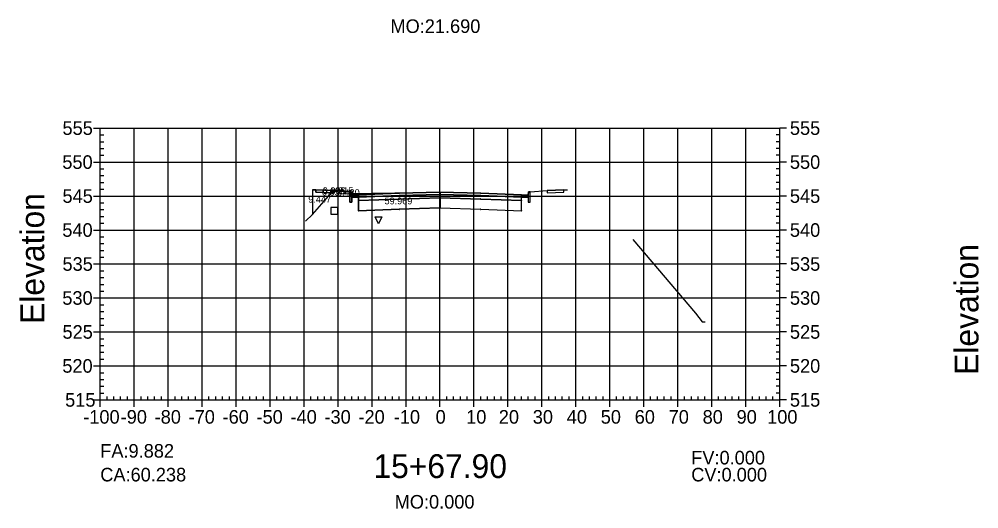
# Model space of a CAD drawing. Extents: x 704834 to 709892, y 372981 to 377533.
# Drawn here: x 704913 to 705195.5, y 372980.8 to 373124.9 of the extents above; entities that cross this region are included whole.
import ezdxf

# ---------------------------------------------------------------- set-up
doc = ezdxf.new("R2010")
doc.units = 0
for name, color, linetype in [('1', 7, 'Continuous'), ('10', 7, 'Continuous'), ('14', 7, 'Continuous'), ('57', 7, 'Continuous'), ('59', 7, 'Continuous'), ('60', 7, 'Continuous'), ('Default_Xsect', 7, 'Continuous'), ('Existing', 7, 'Continuous')]:
    doc.layers.add(name, color=color, linetype=linetype)

msp = doc.modelspace()

# ---------------------------------------------------------------- linework, layer by layer
for points in [[(705000.37, 373074.66), (704999.37, 373074.62)], [(705010.37, 373074.06), (705005.37, 373074.46)], [(705063.37, 373074.06), (705068.37, 373074.46)], [(705073.37, 373074.66), (705074.37, 373074.62)]]:
    msp.add_lwpolyline(points)
for points in [[(705005.37, 373074.46), (705000.37, 373074.66), (705000.37, 373073.99), (705005.37, 373073.79)], [(705010.87, 373073.06), (705010.79, 373074.06), (705010.37, 373074.06), (705010.37, 373071.06), (705010.87, 373071.06)], [(705012.87, 373073.14), (705010.87, 373073.06), (705010.87, 373072.39), (705012.87, 373072.47)], [(705036.87, 373073.31), (705048.87, 373072.95), (705060.87, 373072.47), (705060.87, 373073.14), (705048.87, 373073.62), (705036.87, 373073.98), (705024.87, 373073.62), (705012.87, 373073.14), (705012.87, 373072.47), (705024.87, 373072.95)], [(705036.87, 373072.31), (705048.87, 373071.95), (705060.87, 373071.47), (705060.87, 373072.47), (705048.87, 373072.95), (705036.87, 373073.31), (705024.87, 373072.95), (705012.87, 373072.47), (705012.87, 373071.47), (705024.87, 373071.95)], [(705036.87, 373069.31), (705048.87, 373068.95), (705060.87, 373068.47), (705060.87, 373071.47), (705048.87, 373071.95), (705036.87, 373072.31), (705024.87, 373071.95), (705012.87, 373071.47), (705012.87, 373068.47), (705024.87, 373068.95)], [(705036.82, 373073.26), (705036.92, 373073.26), (705036.92, 373073.36), (705036.82, 373073.36)], [(705036.82, 373072.26), (705036.92, 373072.26), (705036.92, 373072.36), (705036.82, 373072.36)], [(705060.87, 373072.47), (705062.87, 373072.39), (705062.87, 373073.06), (705060.87, 373073.14)], [(705062.87, 373071.06), (705063.37, 373071.06), (705063.37, 373074.06), (705062.96, 373074.06), (705062.87, 373073.06)], [(705068.37, 373073.79), (705073.37, 373073.99), (705073.37, 373074.66), (705068.37, 373074.46)], [(705012.82, 373071.42), (705012.92, 373071.42), (705012.92, 373071.52), (705012.82, 373071.52)], [(705024.82, 373071.9), (705024.92, 373071.9), (705024.92, 373072), (705024.82, 373072)], [(705036.82, 373069.26), (705036.92, 373069.26), (705036.92, 373069.36), (705036.82, 373069.36)], [(705048.82, 373071.9), (705048.92, 373071.9), (705048.92, 373072), (705048.82, 373072)], [(705060.82, 373071.42), (705060.92, 373071.42), (705060.92, 373071.52), (705060.82, 373071.52)], [(705012.82, 373068.42), (705012.92, 373068.42), (705012.92, 373068.52), (705012.82, 373068.52)], [(705024.82, 373068.9), (705024.92, 373068.9), (705024.92, 373069), (705024.82, 373069)], [(705048.82, 373068.9), (705048.92, 373068.9), (705048.92, 373069), (705048.82, 373069)], [(705060.82, 373068.42), (705060.92, 373068.42), (705060.92, 373068.52), (705060.82, 373068.52)]]:
    msp.add_lwpolyline(points, close=True)
at = {"layer": '1'}
for points in [[(704999.37, 373074.62), (704999.37, 373067.48), (705004.94, 373073.81), (705000.37, 373073.99), (705000.37, 373074.66)], [(705004.94, 373073.81), (705005.37, 373074.3), (705005.37, 373073.79)], [(705005.37, 373074.3), (705005.51, 373074.45), (705005.37, 373074.46)], [(705005.51, 373074.45), (705005.53, 373074.48), (705005.68, 373074.47), (705008.65, 373074.44), (705008.78, 373074.19)], [(705008.78, 373074.19), (705009.1, 373073.56), (705009.12, 373073.5), (705010.37, 373073.53), (705010.37, 373074.06)], [(705010.37, 373073.53), (705036.87, 373073.98), (705036.89, 373073.98), (705036.89, 373069.31), (705036.87, 373069.31), (705024.87, 373068.95), (705012.87, 373068.47), (705012.87, 373071.47), (705012.87, 373072.47), (705010.87, 373072.39), (705010.87, 373071.06), (705010.37, 373071.06)], [(705018.77, 373064.67), (705017.77, 373066.67), (705019.77, 373066.67)]]:
    msp.add_lwpolyline(points, close=True, dxfattribs=at)
at = {"layer": '10'}
msp.add_lwpolyline([(705004.76, 373067.47), (705006.76, 373067.47), (705006.76, 373069.47), (705004.76, 373069.47)], close=True, dxfattribs=at)
at = {"layer": '14'}
for points in [[(705012.87, 373073.14), (705012.87, 373073.19), (705012.87, 373073.14), (705012.82, 373073.14), (705012.87, 373073.14), (705012.87, 373073.09), (705012.87, 373073.14), (705012.92, 373073.14)], [(705024.87, 373073.62), (705024.87, 373073.67), (705024.87, 373073.62), (705024.82, 373073.62), (705024.87, 373073.62), (705024.87, 373073.57), (705024.87, 373073.62), (705024.92, 373073.62)], [(705036.87, 373073.98), (705036.87, 373074.03), (705036.87, 373073.98), (705036.82, 373073.98), (705036.87, 373073.98), (705036.87, 373073.93), (705036.87, 373073.98), (705036.92, 373073.98)], [(705048.87, 373073.62), (705048.87, 373073.67), (705048.87, 373073.62), (705048.82, 373073.62), (705048.87, 373073.62), (705048.87, 373073.57), (705048.87, 373073.62), (705048.92, 373073.62)], [(705060.87, 373073.14), (705060.87, 373073.19), (705060.87, 373073.14), (705060.82, 373073.14), (705060.87, 373073.14), (705060.87, 373073.09), (705060.87, 373073.14), (705060.92, 373073.14)]]:
    msp.add_lwpolyline(points, dxfattribs=at)
at = {"layer": '57'}
for p, q in [((704934.87, 373092.82), (704936.87, 373092.82)), ((704936.87, 373092.82), (705136.87, 373092.82)), ((704936.87, 373012.82), (704936.87, 373092.82)), ((704936.87, 373092.82), (705136.87, 373092.82)), ((704936.87, 373012.82), (704936.87, 373092.82)), ((704936.87, 373012.82), (704936.87, 373092.82)), ((704946.87, 373012.82), (704946.87, 373092.82)), ((704946.87, 373012.82), (704946.87, 373092.82)), ((704956.87, 373012.82), (704956.87, 373092.82)), ((704956.87, 373012.82), (704956.87, 373092.82)), ((704966.87, 373012.82), (704966.87, 373092.82)), ((704966.87, 373012.82), (704966.87, 373092.82)), ((704976.87, 373012.82), (704976.87, 373092.82)), ((704976.87, 373012.82), (704976.87, 373092.82)), ((704986.87, 373012.82), (704986.87, 373092.82)), ((704986.87, 373012.82), (704986.87, 373092.82)), ((704996.87, 373012.82), (704996.87, 373092.82)), ((704996.87, 373012.82), (704996.87, 373092.82)), ((705006.87, 373012.82), (705006.87, 373092.82)), ((705006.87, 373012.82), (705006.87, 373092.82)), ((705016.87, 373012.82), (705016.87, 373092.82)), ((705016.87, 373012.82), (705016.87, 373092.82)), ((705026.87, 373012.82), (705026.87, 373092.82)), ((705026.87, 373012.82), (705026.87, 373092.82)), ((705036.87, 373012.82), (705036.87, 373092.82)), ((705036.87, 373012.82), (705036.87, 373092.82)), ((705046.87, 373012.82), (705046.87, 373092.82)), ((705046.87, 373012.82), (705046.87, 373092.82)), ((705056.87, 373012.82), (705056.87, 373092.82)), ((705056.87, 373012.82), (705056.87, 373092.82)), ((705066.87, 373012.82), (705066.87, 373092.82)), ((705066.87, 373012.82), (705066.87, 373092.82)), ((705076.87, 373012.82), (705076.87, 373092.82)), ((705076.87, 373012.82), (705076.87, 373092.82)), ((705086.87, 373012.82), (705086.87, 373092.82)), ((705086.87, 373012.82), (705086.87, 373092.82)), ((705096.87, 373012.82), (705096.87, 373092.82)), ((705096.87, 373012.82), (705096.87, 373092.82)), ((705106.87, 373012.82), (705106.87, 373092.82)), ((705106.87, 373012.82), (705106.87, 373092.82)), ((705116.87, 373012.82), (705116.87, 373092.82)), ((705116.87, 373012.82), (705116.87, 373092.82)), ((705126.87, 373012.82), (705126.87, 373092.82)), ((705126.87, 373012.82), (705126.87, 373092.82)), ((705136.87, 373012.82), (705136.87, 373092.82)), ((705136.87, 373012.82), (705136.87, 373092.82)), ((705136.87, 373012.82), (705136.87, 373092.82)), ((705138.87, 373092.82), (705136.87, 373092.82)), ((704936.87, 373090.82), (704937.87, 373090.82)), ((705136.87, 373090.82), (705135.87, 373090.82)), ((704936.87, 373088.82), (704937.87, 373088.82)), ((704936.87, 373086.82), (704937.87, 373086.82)), ((705136.87, 373088.82), (705135.87, 373088.82)), ((705136.87, 373086.82), (705135.87, 373086.82)), ((704936.87, 373084.82), (704937.87, 373084.82)), ((705136.87, 373084.82), (705135.87, 373084.82)), ((704934.87, 373082.82), (704936.87, 373082.82)), ((704936.87, 373082.82), (705136.87, 373082.82)), ((704936.87, 373082.82), (705136.87, 373082.82)), ((704936.87, 373080.82), (704937.87, 373080.82)), ((705136.87, 373080.82), (705135.87, 373080.82)), ((705138.87, 373082.82), (705136.87, 373082.82)), ((704936.87, 373078.82), (704937.87, 373078.82)), ((705136.87, 373078.82), (705135.87, 373078.82)), ((704936.87, 373076.82), (704937.87, 373076.82)), ((705136.87, 373076.82), (705135.87, 373076.82)), ((704934.87, 373072.82), (704936.87, 373072.82)), ((704936.87, 373074.82), (704937.87, 373074.82)), ((704936.87, 373072.82), (705136.87, 373072.82)), ((704936.87, 373072.82), (705136.87, 373072.82)), ((705136.87, 373074.82), (705135.87, 373074.82)), ((705138.87, 373072.82), (705136.87, 373072.82)), ((704936.87, 373070.82), (704937.87, 373070.82)), ((705136.87, 373070.82), (705135.87, 373070.82)), ((704936.87, 373068.82), (704937.87, 373068.82)), ((704936.87, 373066.82), (704937.87, 373066.82)), ((705136.87, 373068.82), (705135.87, 373068.82)), ((705136.87, 373066.82), (705135.87, 373066.82)), ((704936.87, 373064.82), (704937.87, 373064.82)), ((705136.87, 373064.82), (705135.87, 373064.82)), ((704934.87, 373062.82), (704936.87, 373062.82)), ((704936.87, 373062.82), (705136.87, 373062.82)), ((704936.87, 373062.82), (705136.87, 373062.82)), ((704936.87, 373060.82), (704937.87, 373060.82)), ((705136.87, 373060.82), (705135.87, 373060.82)), ((705138.87, 373062.82), (705136.87, 373062.82)), ((704936.87, 373058.82), (704937.87, 373058.82)), ((705136.87, 373058.82), (705135.87, 373058.82)), ((704936.87, 373056.82), (704937.87, 373056.82)), ((705136.87, 373056.82), (705135.87, 373056.82)), ((704934.87, 373052.82), (704936.87, 373052.82)), ((704936.87, 373054.82), (704937.87, 373054.82)), ((704936.87, 373052.82), (705136.87, 373052.82)), ((704936.87, 373052.82), (705136.87, 373052.82)), ((705136.87, 373054.82), (705135.87, 373054.82)), ((705138.87, 373052.82), (705136.87, 373052.82)), ((704936.87, 373050.82), (704937.87, 373050.82)), ((705136.87, 373050.82), (705135.87, 373050.82)), ((704936.87, 373048.82), (704937.87, 373048.82)), ((704936.87, 373046.82), (704937.87, 373046.82)), ((705136.87, 373048.82), (705135.87, 373048.82)), ((705136.87, 373046.82), (705135.87, 373046.82)), ((704936.87, 373044.82), (704937.87, 373044.82)), ((705136.87, 373044.82), (705135.87, 373044.82)), ((704934.87, 373042.82), (704936.87, 373042.82)), ((704936.87, 373042.82), (705136.87, 373042.82)), ((704936.87, 373042.82), (705136.87, 373042.82)), ((705138.87, 373042.82), (705136.87, 373042.82)), ((704936.87, 373040.82), (704937.87, 373040.82)), ((704936.87, 373038.82), (704937.87, 373038.82)), ((705136.87, 373040.82), (705135.87, 373040.82)), ((705136.87, 373038.82), (705135.87, 373038.82)), ((704936.87, 373036.82), (704937.87, 373036.82)), ((705136.87, 373036.82), (705135.87, 373036.82)), ((704934.87, 373032.82), (704936.87, 373032.82)), ((704936.87, 373034.82), (704937.87, 373034.82)), ((704936.87, 373032.82), (705136.87, 373032.82)), ((704936.87, 373032.82), (705136.87, 373032.82)), ((705136.87, 373034.82), (705135.87, 373034.82)), ((705138.87, 373032.82), (705136.87, 373032.82)), ((704936.87, 373030.82), (704937.87, 373030.82)), ((705136.87, 373030.82), (705135.87, 373030.82)), ((704936.87, 373028.82), (704937.87, 373028.82)), ((705136.87, 373028.82), (705135.87, 373028.82)), ((704936.87, 373026.82), (704937.87, 373026.82)), ((704936.87, 373024.82), (704937.87, 373024.82)), ((705136.87, 373026.82), (705135.87, 373026.82)), ((705136.87, 373024.82), (705135.87, 373024.82)), ((704934.87, 373022.82), (704936.87, 373022.82)), ((704936.87, 373022.82), (705136.87, 373022.82)), ((704936.87, 373022.82), (705136.87, 373022.82)), ((705138.87, 373022.82), (705136.87, 373022.82)), ((704936.87, 373020.82), (704937.87, 373020.82)), ((704936.87, 373018.82), (704937.87, 373018.82)), ((705136.87, 373020.82), (705135.87, 373020.82)), ((705136.87, 373018.82), (705135.87, 373018.82)), ((704936.87, 373016.82), (704937.87, 373016.82)), ((705136.87, 373016.82), (705135.87, 373016.82)), ((704934.87, 373012.82), (704936.87, 373012.82)), ((704936.87, 373014.82), (704937.87, 373014.82)), ((704936.87, 373012.82), (705136.87, 373012.82)), ((704936.87, 373012.82), (705136.87, 373012.82)), ((704936.87, 373012.82), (705136.87, 373012.82)), ((704936.87, 373010.82), (704936.87, 373012.82)), ((704938.87, 373012.82), (704938.87, 373013.82)), ((704940.87, 373012.82), (704940.87, 373013.82)), ((704942.87, 373012.82), (704942.87, 373013.82)), ((704944.87, 373012.82), (704944.87, 373013.82)), ((704946.87, 373010.82), (704946.87, 373012.82)), ((704948.87, 373012.82), (704948.87, 373013.82)), ((704950.87, 373012.82), (704950.87, 373013.82)), ((704952.87, 373012.82), (704952.87, 373013.82)), ((704954.87, 373012.82), (704954.87, 373013.82)), ((704956.87, 373010.82), (704956.87, 373012.82)), ((704958.87, 373012.82), (704958.87, 373013.82)), ((704960.87, 373012.82), (704960.87, 373013.82)), ((704962.87, 373012.82), (704962.87, 373013.82)), ((704964.87, 373012.82), (704964.87, 373013.82)), ((704966.87, 373010.82), (704966.87, 373012.82)), ((704968.87, 373012.82), (704968.87, 373013.82)), ((704970.87, 373012.82), (704970.87, 373013.82)), ((704972.87, 373012.82), (704972.87, 373013.82)), ((704974.87, 373012.82), (704974.87, 373013.82)), ((704976.87, 373010.82), (704976.87, 373012.82)), ((704978.87, 373012.82), (704978.87, 373013.82)), ((704980.87, 373012.82), (704980.87, 373013.82)), ((704982.87, 373012.82), (704982.87, 373013.82)), ((704984.87, 373012.82), (704984.87, 373013.82)), ((704986.87, 373010.82), (704986.87, 373012.82)), ((704988.87, 373012.82), (704988.87, 373013.82)), ((704990.87, 373012.82), (704990.87, 373013.82)), ((704992.87, 373012.82), (704992.87, 373013.82)), ((704994.87, 373012.82), (704994.87, 373013.82)), ((704996.87, 373010.82), (704996.87, 373012.82)), ((704998.87, 373012.82), (704998.87, 373013.82)), ((705000.87, 373012.82), (705000.87, 373013.82)), ((705002.87, 373012.82), (705002.87, 373013.82)), ((705004.87, 373012.82), (705004.87, 373013.82)), ((705006.87, 373010.82), (705006.87, 373012.82)), ((705008.87, 373012.82), (705008.87, 373013.82)), ((705010.87, 373012.82), (705010.87, 373013.82)), ((705012.87, 373012.82), (705012.87, 373013.82)), ((705014.87, 373012.82), (705014.87, 373013.82)), ((705016.87, 373010.82), (705016.87, 373012.82)), ((705018.87, 373012.82), (705018.87, 373013.82)), ((705020.87, 373012.82), (705020.87, 373013.82)), ((705022.87, 373012.82), (705022.87, 373013.82)), ((705024.87, 373012.82), (705024.87, 373013.82)), ((705026.87, 373010.82), (705026.87, 373012.82)), ((705028.87, 373012.82), (705028.87, 373013.82)), ((705030.87, 373012.82), (705030.87, 373013.82)), ((705032.87, 373012.82), (705032.87, 373013.82)), ((705034.87, 373012.82), (705034.87, 373013.82)), ((705036.87, 373010.82), (705036.87, 373012.82)), ((705038.87, 373012.82), (705038.87, 373013.82)), ((705040.87, 373012.82), (705040.87, 373013.82)), ((705042.87, 373012.82), (705042.87, 373013.82)), ((705044.87, 373012.82), (705044.87, 373013.82)), ((705046.87, 373010.82), (705046.87, 373012.82)), ((705048.87, 373012.82), (705048.87, 373013.82)), ((705050.87, 373012.82), (705050.87, 373013.82)), ((705052.87, 373012.82), (705052.87, 373013.82)), ((705054.87, 373012.82), (705054.87, 373013.82)), ((705056.87, 373010.82), (705056.87, 373012.82)), ((705058.87, 373012.82), (705058.87, 373013.82)), ((705060.87, 373012.82), (705060.87, 373013.82)), ((705062.87, 373012.82), (705062.87, 373013.82)), ((705064.87, 373012.82), (705064.87, 373013.82)), ((705066.87, 373010.82), (705066.87, 373012.82)), ((705068.87, 373012.82), (705068.87, 373013.82)), ((705070.87, 373012.82), (705070.87, 373013.82)), ((705072.87, 373012.82), (705072.87, 373013.82)), ((705074.87, 373012.82), (705074.87, 373013.82)), ((705076.87, 373010.82), (705076.87, 373012.82)), ((705078.87, 373012.82), (705078.87, 373013.82)), ((705080.87, 373012.82), (705080.87, 373013.82)), ((705082.87, 373012.82), (705082.87, 373013.82)), ((705084.87, 373012.82), (705084.87, 373013.82)), ((705086.87, 373010.82), (705086.87, 373012.82)), ((705088.87, 373012.82), (705088.87, 373013.82)), ((705090.87, 373012.82), (705090.87, 373013.82)), ((705092.87, 373012.82), (705092.87, 373013.82)), ((705094.87, 373012.82), (705094.87, 373013.82)), ((705096.87, 373010.82), (705096.87, 373012.82)), ((705098.87, 373012.82), (705098.87, 373013.82)), ((705100.87, 373012.82), (705100.87, 373013.82)), ((705102.87, 373012.82), (705102.87, 373013.82)), ((705104.87, 373012.82), (705104.87, 373013.82)), ((705106.87, 373010.82), (705106.87, 373012.82)), ((705108.87, 373012.82), (705108.87, 373013.82)), ((705110.87, 373012.82), (705110.87, 373013.82)), ((705112.87, 373012.82), (705112.87, 373013.82)), ((705114.87, 373012.82), (705114.87, 373013.82)), ((705116.87, 373010.82), (705116.87, 373012.82)), ((705118.87, 373012.82), (705118.87, 373013.82)), ((705120.87, 373012.82), (705120.87, 373013.82)), ((705122.87, 373012.82), (705122.87, 373013.82)), ((705124.87, 373012.82), (705124.87, 373013.82)), ((705126.87, 373010.82), (705126.87, 373012.82)), ((705128.87, 373012.82), (705128.87, 373013.82)), ((705130.87, 373012.82), (705130.87, 373013.82)), ((705132.87, 373012.82), (705132.87, 373013.82)), ((705134.87, 373012.82), (705134.87, 373013.82)), ((705136.87, 373014.82), (705135.87, 373014.82)), ((705136.87, 373010.82), (705136.87, 373012.82)), ((705138.87, 373012.82), (705136.87, 373012.82))]:
    msp.add_line(p, q, dxfattribs=at)
at = {"layer": 'Default_Xsect'}
msp.add_lwpolyline([(704999.37, 373074.62), (705000.37, 373074.66), (705005.37, 373074.46), (705010.37, 373074.06), (705010.79, 373074.06), (705010.87, 373073.06), (705012.87, 373073.14), (705024.87, 373073.62), (705036.87, 373073.98), (705048.87, 373073.62), (705060.87, 373073.14), (705062.87, 373073.06), (705062.96, 373074.06), (705063.37, 373074.06), (705068.37, 373074.46), (705073.37, 373074.66), (705074.37, 373074.62)], dxfattribs=at)
at = {"layer": 'Existing'}
for points in [[(704997.31, 373065.47), (704999.33, 373067.43), (705005.53, 373074.48), (705005.68, 373074.47), (705008.65, 373074.44), (705009.1, 373073.56), (705009.12, 373073.5), (705036.87, 373073.98), (705036.89, 373073.98)], [(705093.65, 373060.01), (705112.06, 373038.3), (705114.04, 373035.8), (705114.92, 373035.77)]]:
    msp.add_lwpolyline(points, dxfattribs=at)

# ---------------------------------------------------------------- texts
for s, p in [('CA:60.238', (704936.87, 372988.82)), ('CV:0.000', (705110.83, 372988.82))]:
    msp.add_text(s, height=4).set_placement(p)
at = {"layer": '1'}
msp.add_text('15+67.90', height=7, dxfattribs=at).set_placement((705017.28, 372989.82))
at = {"layer": '14'}
for p in [(705000.34, 373074.61), (705000.34, 373073.94), (705005.34, 373073.74), (705068.34, 373073.74), (705073.34, 373074.61), (705073.34, 373073.94)]:
    msp.add_text('+', height=0.1, dxfattribs=at).set_placement(p)
at = {"layer": '57'}
for s, p in [('555', (704925.75, 373090.82)), ('555', (705139.87, 373090.82)), ('550', (704925.7, 373080.82)), ('550', (705139.87, 373080.82)), ('545', (704925.75, 373070.82)), ('545', (705139.87, 373070.82)), ('540', (704925.7, 373060.82)), ('540', (705139.87, 373060.82)), ('535', (704925.75, 373050.82)), ('535', (705139.87, 373050.82)), ('530', (704925.7, 373040.82)), ('530', (705139.87, 373040.82)), ('525', (704925.75, 373030.82)), ('525', (705139.87, 373030.82)), ('520', (704925.7, 373020.82)), ('520', (705139.87, 373020.82)), ('515', (704926.52, 373010.82)), ('515', (705139.87, 373010.82)), ('-100', (704931.86, 373005.82)), ('-90', (704942.87, 373005.82)), ('-80', (704952.87, 373005.82)), ('-70', (704962.87, 373005.82)), ('-60', (704972.87, 373005.82)), ('-50', (704982.87, 373005.82)), ('-40', (704992.87, 373005.82)), ('-30', (705002.87, 373005.82)), ('-20', (705012.87, 373005.82)), ('-10', (705023.26, 373005.82)), ('0', (705035.58, 373005.82)), ('10', (705044.57, 373005.82)), ('20', (705054.18, 373005.82)), ('30', (705064.18, 373005.82)), ('40', (705074.18, 373005.82)), ('50', (705084.18, 373005.82)), ('60', (705094.18, 373005.82)), ('70', (705104.18, 373005.82)), ('80', (705114.18, 373005.82)), ('90', (705124.18, 373005.82)), ('100', (705133.17, 373005.82))]:
    msp.add_text(s, height=4, dxfattribs=at).set_placement(p)
at = {"layer": '59'}
for s, height, p in [('MO:21.690', 4, (705022.29, 373120.82)), ('0.054', 2, (705002.14, 373072.97)), ('0.005', 2, (705002.34, 373073.4)), ('0.215', 2, (705004.66, 373073.37)), ('0.430', 2, (705006.54, 373072.83)), ('9.447', 2, (704998.1, 373070.86)), ('59.969', 2, (705020.54, 373070.39)), ('FA:9.882', 4, (704936.87, 372995.82)), ('FV:0.000', 4, (705110.83, 372993.82)), ('MO:0.000', 4, (705023.54, 372980.82))]:
    msp.add_text(s, height=height, dxfattribs=at).set_placement(p)
at = {"layer": '60'}
for p in [(704920.37, 373035.18), (705195.37, 373020.18)]:
    msp.add_text('Elevation', height=7, rotation=90, dxfattribs=at).set_placement(p)

doc.saveas('drawing.dxf')
